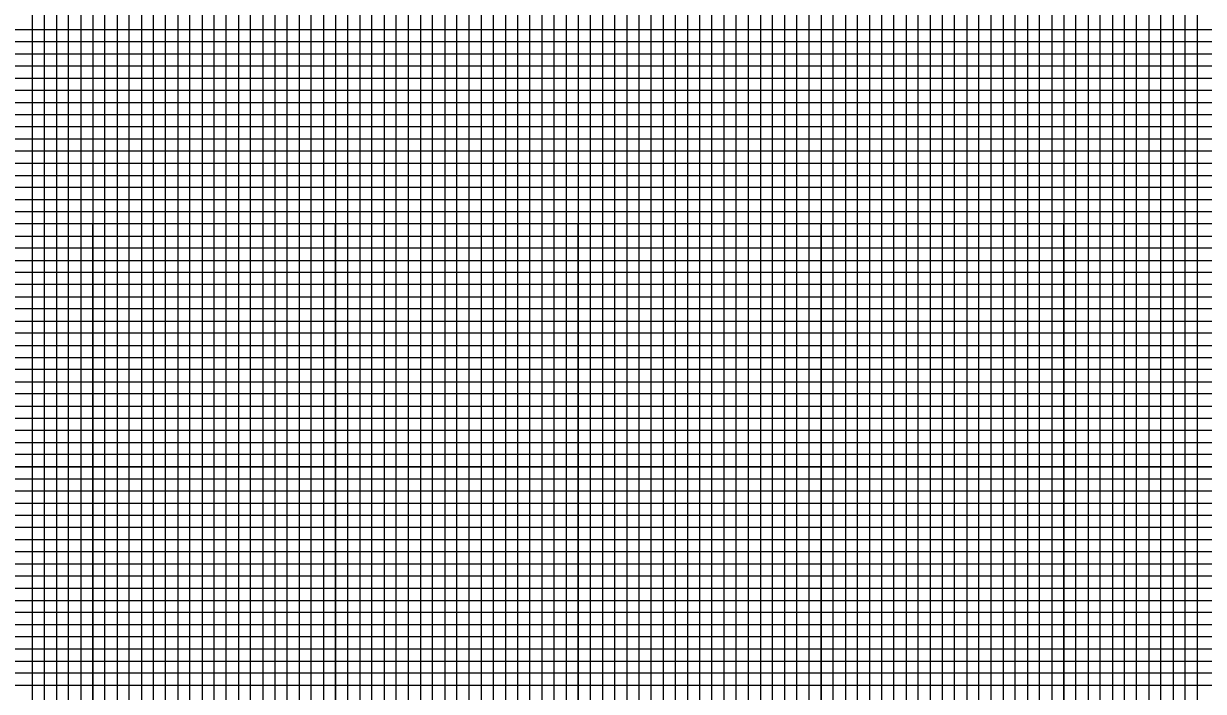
# Model space of a CAD drawing. Extents: x 2345490 to 2445302, y 465165 to 573888.
# Drawn here: x 2411366.8 to 2411852.8, y 549621.7 to 549896.7 of the extents above; entities that cross this region are included whole.
import ezdxf

# ---------------------------------------------------------------- set-up
doc = ezdxf.new("R2010")
doc.units = 0
for name, color, linetype in [('Old_Level_41', 7, 'Continuous'), ('Old_Level_42', 7, 'Continuous'), ('Old_Level_43', 7, 'Continuous'), ('Old_Level_57', 7, 'Continuous')]:
    doc.layers.add(name, color=color, linetype=linetype)

msp = doc.modelspace()

# ---------------------------------------------------------------- linework, layer by layer
at = {"layer": 'Old_Level_41'}
for points in [[(2411370.325, 550289.1715), (2411370.325, 549264.1715), (2411420.325, 549264.1715), (2411420.325, 550289.1715)], [(2411395.325, 550289.1715), (2411395.325, 549264.1715), (2411445.325, 549264.1715), (2411445.325, 550289.1715)], [(2411470.325, 550289.1715), (2411470.325, 549264.1715), (2411520.325, 549264.1715), (2411520.325, 550289.1715)], [(2411495.325, 550289.1715), (2411495.325, 549264.1715), (2411545.325, 549264.1715), (2411545.325, 550289.1715)], [(2411570.325, 550289.1715), (2411570.325, 549264.1715), (2411620.325, 549264.1715), (2411620.325, 550289.1715)], [(2411595.325, 550289.1715), (2411595.325, 549264.1715), (2411645.325, 549264.1715), (2411645.325, 550289.1715)], [(2411670.325, 550289.1715), (2411670.325, 549264.1715), (2411720.325, 549264.1715), (2411720.325, 550289.1715)], [(2411695.325, 550289.1715), (2411695.325, 549264.1715), (2411745.325, 549264.1715), (2411745.325, 550289.1715)], [(2411770.325, 550289.1715), (2411770.325, 549264.1715), (2411820.325, 549264.1715), (2411820.325, 550289.1715)], [(2411795.325, 550289.1715), (2411795.325, 549264.1715), (2411845.325, 549264.1715), (2411845.325, 550289.1715)], [(2412345.325, 549889.1715), (2410845.325, 549889.1715), (2410845.325, 549839.1715), (2412345.325, 549839.1715)], [(2412345.325, 549789.1715), (2410845.325, 549789.1715), (2410845.325, 549739.1715), (2412345.325, 549739.1715)], [(2412345.325, 549689.1715), (2410845.325, 549689.1715), (2410845.325, 549639.1715), (2412345.325, 549639.1715)], [(2412345.325, 549614.1715), (2410845.325, 549614.1715), (2410845.325, 549664.1715), (2412345.325, 549664.1715)]]:
    msp.add_lwpolyline(points, dxfattribs=at)
at = {"layer": 'Old_Level_42'}
for points in [[(2412345.325, 549814.1715), (2410845.325, 549814.1715), (2410845.325, 549864.1715), (2412345.325, 549864.1715)], [(2412345.325, 549714.1715), (2410845.325, 549714.1715), (2410845.325, 549764.1715), (2412345.325, 549764.1715)]]:
    msp.add_lwpolyline(points, dxfattribs=at)
at = {"layer": 'Old_Level_43'}
for points in [[(2411365.325, 550289.1715), (2411375.325, 550289.1715), (2411375.325, 549264.1715)], [(2411380.325, 550289.1715), (2411380.325, 549264.1715), (2411385.325, 549264.1715), (2411385.325, 550289.1715), (2411390.325, 550289.1715), (2411390.325, 549264.1715), (2411400.325, 549264.1715), (2411400.325, 550289.1715), (2411405.325, 550289.1715), (2411405.325, 549264.1715), (2411410.325, 549264.1715), (2411410.325, 550289.1715), (2411415.325, 550289.1715), (2411415.325, 549264.1715)], [(2411425.325, 549264.1715), (2411425.325, 550289.1715)], [(2411430.325, 550289.1715), (2411430.325, 549264.1715), (2411435.325, 549264.1715), (2411435.325, 550289.1715)], [(2411440.325, 550289.1715), (2411440.325, 549264.1715), (2411450.325, 549264.1715), (2411450.325, 550289.1715)], [(2411455.325, 550289.1715), (2411455.325, 549264.1715), (2411455.325, 549264.1715), (2411460.325, 549264.1715), (2411460.325, 550289.1715)], [(2411465.325, 550289.1715), (2411465.325, 549264.1715), (2411475.325, 549264.1715), (2411475.325, 550289.1715)], [(2411480.325, 550289.1715), (2411480.325, 549264.1715), (2411485.325, 549264.1715), (2411485.325, 550289.1715)], [(2411490.325, 550289.1715), (2411490.325, 549264.1715), (2411500.325, 549264.1715), (2411500.325, 550289.1715)], [(2411505.325, 550289.1715), (2411505.325, 549264.1715), (2411510.325, 549264.1715), (2411510.325, 550289.1715)], [(2411515.325, 550289.1715), (2411515.325, 549264.1715), (2411525.325, 549264.1715), (2411525.325, 550289.1715)], [(2411530.325, 550289.1715), (2411530.325, 549264.1715), (2411535.325, 549264.1715), (2411535.325, 550289.1715)], [(2411540.325, 550289.1715), (2411540.325, 549264.1715), (2411550.325, 549264.1715), (2411550.325, 550289.1715)], [(2411555.325, 550289.1715), (2411555.325, 549264.1715), (2411560.325, 549264.1715), (2411560.325, 550289.1715)], [(2411565.325, 550289.1715), (2411565.325, 549264.1715), (2411575.325, 549264.1715), (2411575.325, 550289.1715)], [(2411580.325, 550289.1715), (2411580.325, 549264.1715), (2411585.325, 549264.1715), (2411585.325, 550289.1715)], [(2411590.325, 550289.1715), (2411590.325, 549264.1715), (2411600.325, 549264.1715), (2411600.325, 550289.1715)], [(2411605.325, 550289.1715), (2411605.325, 549264.1715)], [(2411605.325, 549264.1715), (2411610.325, 549264.1715), (2411610.325, 550288.5715)], [(2411615.325, 550288.5715), (2411615.325, 549264.1715), (2411625.325, 549264.1715), (2411625.325, 550289.1715)], [(2411630.325, 550289.1715), (2411630.325, 549264.1715), (2411635.325, 549264.1715), (2411635.325, 550289.1715)], [(2411640.325, 550289.1715), (2411640.325, 549264.1715), (2411650.325, 549264.1715), (2411650.325, 550289.1715)], [(2411655.325, 550289.1715), (2411655.325, 549264.1715), (2411660.325, 549264.1715), (2411660.325, 550289.1715)], [(2411665.325, 550289.1715), (2411665.325, 549264.1715), (2411675.325, 549264.1715), (2411675.325, 550289.1715)], [(2411680.325, 550289.1715), (2411680.325, 549264.1715), (2411685.325, 549264.1715), (2411685.325, 550289.1715)], [(2411690.325, 550289.1715), (2411690.325, 549264.1715), (2411700.325, 549264.1715), (2411700.325, 550289.1715)], [(2411705.325, 550289.1715), (2411705.325, 549264.1715), (2411710.325, 549264.1715), (2411710.325, 550289.1715)], [(2411715.325, 550289.1715), (2411715.325, 549264.1715), (2411725.325, 549264.1715), (2411725.325, 550289.1715)], [(2411730.325, 550289.1715), (2411730.325, 549264.1715), (2411735.325, 549264.1715), (2411735.325, 550289.1715)], [(2411740.325, 550289.1715), (2411740.325, 549264.1715), (2411750.325, 549264.1715), (2411750.325, 550289.1715)], [(2411755.325, 550289.1715), (2411755.325, 549264.1715), (2411760.325, 549264.1715), (2411760.325, 550289.1715)], [(2411765.325, 550289.1715), (2411765.325, 549264.1715), (2411775.325, 549264.1715), (2411775.325, 550289.1715)], [(2411780.325, 550289.1715), (2411780.325, 549264.1715), (2411785.325, 549264.1715), (2411785.325, 550289.1715)], [(2411790.325, 550289.1715), (2411790.325, 549264.1715), (2411800.325, 549264.1715), (2411800.325, 550289.1715)], [(2411805.325, 550289.1715), (2411805.325, 549264.1715), (2411810.325, 549264.1715), (2411810.325, 550289.1715)], [(2411815.325, 550289.1715), (2411815.325, 549264.1715), (2411825.325, 549264.1715), (2411825.325, 550289.1715)], [(2411830.325, 550289.1715), (2411830.325, 549264.1715), (2411835.325, 549264.1715), (2411835.325, 550289.1715)], [(2411840.325, 550289.1715), (2411840.325, 549264.1715), (2411850.325, 549264.1715), (2411850.325, 550289.1715)], [(2412295.325, 549894.1715), (2410895.325, 549894.1715), (2410895.325, 549884.1715), (2412295.325, 549884.1715)], [(2412295.325, 549879.1715), (2410895.325, 549879.1715), (2410895.325, 549874.1715), (2412295.325, 549874.1715)], [(2412295.325, 549869.1715), (2410895.325, 549869.1715), (2410895.325, 549859.1715), (2412295.325, 549859.1715)], [(2412295.325, 549854.1715), (2410895.325, 549854.1715), (2410895.325, 549849.1715), (2412295.325, 549849.1715)], [(2412295.325, 549844.1715), (2410895.325, 549844.1715), (2410895.325, 549834.1715), (2412295.325, 549834.1715)], [(2412295.325, 549829.1715), (2410895.325, 549829.1715), (2410895.325, 549824.1715), (2412295.325, 549824.1715)], [(2412295.325, 549819.1715), (2410895.325, 549819.1715), (2410895.325, 549809.1715), (2412295.325, 549809.1715)], [(2412295.325, 549804.1715), (2410895.325, 549804.1715), (2410895.325, 549799.1715), (2412295.325, 549799.1715)], [(2412295.325, 549794.1715), (2410895.325, 549794.1715), (2410895.325, 549784.1715), (2412295.325, 549784.1715)], [(2412295.325, 549779.1715), (2410895.325, 549779.1715), (2410895.325, 549774.1715), (2412295.325, 549774.1715)], [(2412295.325, 549769.1715), (2410895.325, 549769.1715)], [(2410895.325, 549759.1715), (2412295.325, 549759.1715)], [(2412295.325, 549754.1715), (2410895.325, 549754.1715), (2410895.325, 549749.1715), (2412295.325, 549749.1715)], [(2412295.325, 549744.1715), (2410895.325, 549744.1715), (2410895.325, 549734.1715), (2412295.325, 549734.1715)], [(2412295.325, 549729.1715), (2410895.325, 549729.1715), (2410895.325, 549724.1715), (2412295.325, 549724.1715)], [(2412295.325, 549719.1715), (2410895.325, 549719.1715), (2410895.325, 549709.1715), (2412295.325, 549709.1715)], [(2412295.325, 549704.1715), (2410895.325, 549704.1715), (2410895.325, 549699.1715), (2412295.325, 549699.1715)], [(2412295.325, 549694.1715), (2410895.325, 549694.1715), (2410895.325, 549684.1715), (2412295.325, 549684.1715)], [(2412295.325, 549679.1715), (2410895.325, 549679.1715), (2410895.325, 549674.1715), (2412295.325, 549674.1715)], [(2412295.325, 549669.1715), (2410895.325, 549669.1715), (2410895.325, 549659.1715), (2412295.325, 549659.1715)], [(2412295.325, 549654.1715), (2410895.325, 549654.1715), (2410895.325, 549649.1715), (2412295.325, 549649.1715)], [(2412295.325, 549644.1715), (2410895.325, 549644.1715), (2410895.325, 549634.1715), (2412295.325, 549634.1715)], [(2412295.325, 549629.1715), (2410895.325, 549629.1715), (2410895.325, 549624.1715), (2412295.325, 549624.1715)]]:
    msp.add_lwpolyline(points, dxfattribs=at)
at = {"layer": 'Old_Level_57'}
for p, q in [((2411395.32475, 549264.27175), (2411395.32475, 549814.27175)), ((2411395.32475, 549264.17175), (2411395.32475, 549814.17175)), ((2411495.32475, 549264.27175), (2411495.32475, 549814.27175)), ((2411495.32475, 549264.17175), (2411495.32475, 549814.17175)), ((2411595.32475, 549264.27175), (2411595.32475, 549814.27175)), ((2411595.32475, 549264.17175), (2411595.32475, 549814.17175)), ((2411695.32475, 549264.27175), (2411695.32475, 549814.27175)), ((2411695.32475, 549264.17175), (2411695.32475, 549814.17175)), ((2411795.32475, 549264.27175), (2411795.32475, 549814.27175)), ((2411795.32475, 549264.17175), (2411795.32475, 549814.17175)), ((2410845.32525, 549764.17175), (2414495.32475, 549764.17175)), ((2410845.32525, 549714.17175), (2414495.32475, 549714.17175)), ((2410845.32525, 549664.17175), (2414495.32475, 549664.17175))]:
    msp.add_line(p, q, dxfattribs=at)

doc.saveas('drawing.dxf')
